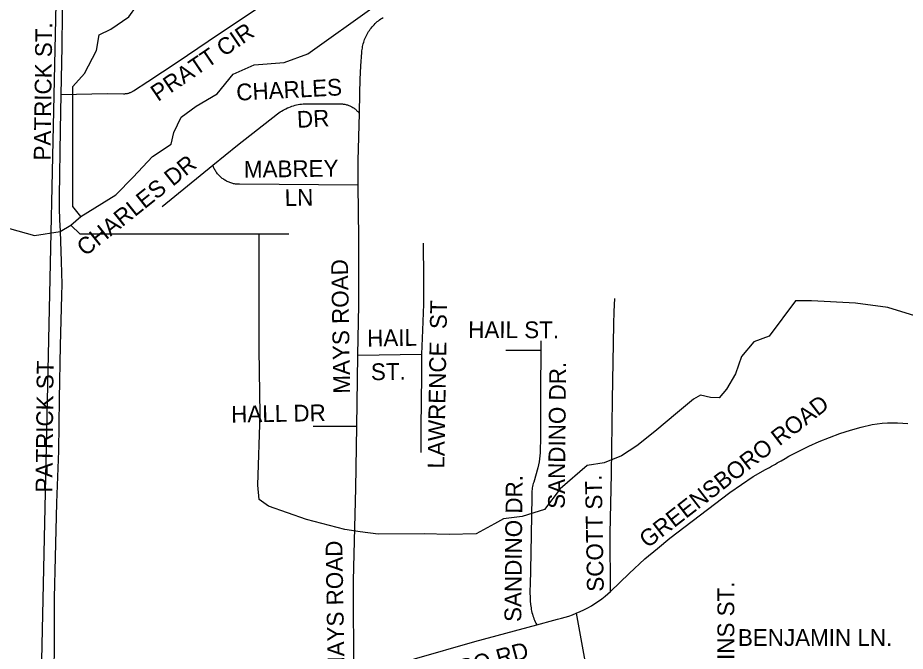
# Model space of a CAD drawing. Extents: x 1670563 to 1761545, y 515755 to 578944.
# Drawn here: x 1698993 to 1702967, y 555467 to 558302 of the extents above; entities that cross this region are included whole.
import ezdxf

# ---------------------------------------------------------------- set-up
doc = ezdxf.new("R2010")
doc.units = 0
for name, color, linetype in [('5_sectionlines', 7, 'Continuous'), ('SHP_LINE', 7, 'Continuous'), ('STREETCL', 7, 'Continuous'), ('STRNAMES', 7, 'Continuous')]:
    doc.layers.add(name, color=color, linetype=linetype)

msp = doc.modelspace()

# ---------------------------------------------------------------- linework, layer by layer
at = {"layer": '5_sectionlines'}
msp.add_lwpolyline([(1699224.1, 565203.4), (1699198.2, 559938), (1699089.3, 554948.8)], dxfattribs=at)
at = {"layer": 'SHP_LINE'}
for points in [[(1699275, 557413), (1699240, 557458), (1699240, 557940), (1699240, 557995), (1699291, 558053), (1699346, 558155), (1699358, 558226), (1699410, 558251), (1699490, 558306), (1699525, 558354), (1699545, 558495), (1699570, 559167), (1699590, 559267), (1699612, 559366), (1699609, 559517), (1699596, 559645), (1699618, 559738), (1699635, 559812), (1699635, 559882), (1699635, 560164), (1699618, 560197), (1699564, 560190), (1699432, 560190), (1699371, 560219)], [(1700292, 558140), (1700588, 558352), (1700804, 558426), (1700886, 558446), (1700945, 558488), (1701014, 558562)], [(1699275, 557413), (1699432, 557509), (1699509, 557589), (1699596, 557682), (1699679, 557737), (1699692, 557788), (1699724, 557858), (1699792, 557907), (1699885, 557961), (1699958, 558050), (1700051, 558091), (1700185, 558102), (1700292, 558140)], [(1697858, 555945), (1697849, 556140), (1697871, 556310), (1697987, 556514), (1698269, 556992), (1698446, 557290), (1698539, 557396), (1698642, 557421), (1698767, 557421), (1698918, 557370), (1699068, 557328), (1699182, 557345), (1699230, 557374)], [(1699230, 557374), (1699275, 557413)], [(1700074, 557333), (1699272, 557333), (1699230, 557374)], [(1703087, 556944), (1702888, 557006), (1702744, 557025), (1702547, 557036), (1702476, 557035), (1702357, 556877), (1702289, 556852), (1702234, 556786), (1702206, 556709), (1702166, 556640), (1702134, 556601), (1702095, 556603), (1702050, 556613), (1702019, 556595), (1701947, 556535), (1701845, 556451), (1701765, 556387), (1701696, 556342), (1701618, 556310), (1701542, 556298), (1701421, 556194), (1701351, 556102), (1701252, 556070), (1701168, 556060), (1701127, 556037), (1701046, 555992), (1700924, 555990), (1700812, 555993), (1700606, 555991), (1700526, 556002), (1700458, 556012), (1700286, 556057), (1700115, 556117), (1700073, 556146), (1700068, 556211), (1700078, 556526), (1700074, 556817), (1700074, 557333)], [(1700206, 557333), (1700074, 557333)]]:
    msp.add_lwpolyline(points, dxfattribs=at)
at = {"layer": 'STREETCL'}
for points in [[(1699225.1, 559946.7), (1699221.7, 559875), (1699219.1, 559796.7), (1699216, 559635.1), (1699213.9, 559515), (1699210.9, 559259.8), (1699207.7, 559027.7), (1699204.5, 558895.3), (1699202.1, 558737.4), (1699195.8, 558469.1), (1699191.4, 558320.8), (1699190.3, 558172.5), (1699186.2, 557958.9)], [(1699186.2, 557958.9), (1699394.4, 557962.5), (1699466.3, 557962.1), (1699469.3, 557962.1), (1699472.2, 557962.3), (1699475.2, 557962.5), (1699478.1, 557962.8), (1699481, 557963.3), (1699483.9, 557963.8), (1699486.8, 557964.5), (1699489.6, 557965.2), (1699492.5, 557966), (1699495.3, 557967), (1699498, 557968), (1699500.7, 557969.1), (1699503.4, 557970.4), (1699506.1, 557971.7), (1699508.7, 557973.1), (1699511.2, 557974.6), (1699575, 558016.4), (1699706.3, 558103.2), (1699891.1, 558229.4), (1700109.3, 558373.7)], [(1700522.6, 557873.5), (1700525.2, 557965.3), (1700525.9, 558026), (1700528.7, 558086.6), (1700533.6, 558147.1), (1700534.1, 558153.7), (1700534.8, 558160.2), (1700535.7, 558166.8), (1700536.9, 558173.3), (1700538.3, 558179.7), (1700539.9, 558186.1), (1700541.7, 558192.4), (1700543.7, 558198.7), (1700545.9, 558204.9), (1700548.4, 558211.1), (1700551, 558217.1), (1700553.9, 558223), (1700556.9, 558228.9), (1700560.2, 558234.6), (1700563.7, 558240.2), (1700567.3, 558245.7), (1700571.1, 558251.1), (1700575.1, 558256.3), (1700579.3, 558261.4), (1700583.7, 558266.4), (1700588.2, 558271.2), (1700592.9, 558275.8), (1700597.7, 558280.3), (1700602.7, 558284.7), (1700607.8, 558288.8), (1700613.1, 558292.8), (1700618.5, 558296.6), (1700624, 558300.2), (1700629.6, 558303.6)], [(1699186.2, 557958.9), (1699183.2, 557800.5), (1699177.7, 557502), (1699177.6, 557450.2), (1699179.5, 557398.3), (1699183.2, 557346.6), (1699187.1, 557211.9), (1699189, 557160.8), (1699189.5, 557109.7), (1699188.7, 557058.6), (1699183.2, 556835.1), (1699178.5, 556596.7), (1699175.1, 556364.1), (1699166.7, 556131.7), (1699159.6, 555887.7), (1699155.7, 555706.4), (1699155.6, 555507.9), (1699154.8, 555364.2)], [(1699865.7, 557642.2), (1699976.6, 557732.5), (1700156.3, 557872.1), (1700162.2, 557876.5), (1700168.2, 557880.7), (1700174.3, 557884.6), (1700180.5, 557888.4), (1700186.9, 557891.9), (1700193.4, 557895.3), (1700200, 557898.4), (1700206.7, 557901.2), (1700213.5, 557903.9), (1700220.4, 557906.3), (1700227.3, 557908.5), (1700234.4, 557910.4), (1700241.5, 557912.1), (1700248.6, 557913.6), (1700255.8, 557914.8), (1700263, 557915.8), (1700270.3, 557916.5), (1700446.8, 557916.5), (1700450.5, 557916.1), (1700454.2, 557915.5), (1700457.9, 557914.8), (1700461.5, 557914), (1700465.1, 557913), (1700468.7, 557912), (1700472.2, 557910.8), (1700475.7, 557909.4), (1700479.2, 557908), (1700482.6, 557906.4), (1700485.9, 557904.8), (1700489.2, 557903), (1700492.4, 557901.1), (1700495.6, 557899.1), (1700498.7, 557897), (1700501.7, 557894.7), (1700504.6, 557892.4), (1700507.4, 557890), (1700510.2, 557887.5), (1700512.9, 557884.8), (1700515.4, 557882.1), (1700517.9, 557879.3), (1700520.3, 557876.5), (1700522.6, 557873.5)], [(1700517.5, 557553.6), (1700516.7, 557663.6), (1700522.6, 557873.5)], [(1699638.9, 557457.5), (1699865.7, 557642.2)], [(1700517.5, 557553.6), (1699985.4, 557556.8), (1699981.1, 557556.9), (1699976.7, 557557.2), (1699972.4, 557557.6), (1699968.1, 557558.1), (1699963.8, 557558.8), (1699959.5, 557559.6), (1699955.2, 557560.6), (1699951, 557561.7), (1699946.9, 557563), (1699942.8, 557564.4), (1699938.7, 557566), (1699934.7, 557567.7), (1699930.7, 557569.5), (1699926.8, 557571.4), (1699923, 557573.5), (1699919.3, 557575.8), (1699915.6, 557578.1), (1699912, 557580.6), (1699908.5, 557583.2), (1699905.1, 557585.9), (1699901.8, 557588.7), (1699898.6, 557591.6), (1699895.5, 557594.7), (1699892.5, 557597.8), (1699889.6, 557601), (1699886.8, 557604.4), (1699884.1, 557607.8), (1699881.5, 557611.3), (1699879.1, 557615), (1699876.8, 557618.6), (1699874.6, 557622.4), (1699872.6, 557626.2), (1699870.7, 557630.2), (1699868.9, 557634.1), (1699867.2, 557638.1), (1699865.7, 557642.2)], [(1700515.9, 556791.7), (1700519.6, 557017.8), (1700519.4, 557317), (1700517.5, 557553.6)], [(1700807.6, 557293.3), (1700809.6, 557136.4), (1700809.1, 557019.9), (1700805, 556903.5), (1700801.1, 556797.2)], [(1701646.2, 555735.1), (1701645.2, 555993.4), (1701651.2, 556261.6), (1701656.3, 556592.9), (1701662.4, 556930.6), (1701664, 556988.3), (1701666.7, 557046)], [(1701335.4, 556855.9), (1701332.8, 556595.3), (1701332.9, 556415.2), (1701332, 556369.5), (1701331.5, 556355.7), (1701330.5, 556341.9), (1701329, 556328.2), (1701327.1, 556314.6), (1701324.6, 556301), (1701321.7, 556287.5), (1701302.9, 556224.2), (1701301, 556217.8), (1701299.4, 556211.3), (1701298, 556204.8), (1701296.8, 556198.3), (1701295.8, 556191.7), (1701295.1, 556185.1), (1701294.6, 556178.4), (1701294.3, 556171.8), (1701294.2, 556165.1), (1701294.4, 556158.5), (1701290.1, 555905.8), (1701286.6, 555760.9), (1701286.1, 555744), (1701286.2, 555727.1), (1701286.7, 555710.1), (1701287.7, 555693.2), (1701289.2, 555676.4), (1701289.9, 555669.1), (1701290.9, 555661.8), (1701292.1, 555654.6), (1701293.5, 555647.4), (1701295.1, 555640.3), (1701297, 555633.2), (1701299.2, 555626.2), (1701301.5, 555619.3), (1701304.1, 555612.4), (1701306.9, 555605.7), (1701310, 555599), (1701313.2, 555592.4), (1701316.7, 555586)], [(1700515.9, 556791.7), (1700801.1, 556797.2)], [(1700801.1, 556797.2), (1700800.4, 556699.6), (1700797.1, 556470.6), (1700797.8, 556357.3)], [(1701178, 556814.8), (1701335, 556814.8)], [(1700511.1, 556472.8), (1700514.1, 556683.3), (1700515.9, 556791.7)], [(1701646.2, 555735.1), (1701730.9, 555814.7), (1701801.2, 555880.6), (1701856.6, 555927.3), (1701913.2, 555972.6), (1702181.1, 556177.8), (1702233.2, 556214), (1702286.4, 556248.5), (1702340.7, 556281.2), (1702349.9, 556285.4), (1702358.9, 556289.9), (1702367.8, 556294.7), (1702376.6, 556299.8), (1702385.1, 556305.1), (1702393.5, 556310.7), (1702411.3, 556319.9), (1702428.8, 556329.7), (1702446, 556339.9), (1702490.2, 556363.3), (1702535.1, 556385.2), (1702580.8, 556405.5), (1702627.2, 556424.2), (1702674.1, 556441.2), (1702721.7, 556456.6), (1702769.8, 556470.3), (1702818.3, 556482.3), (1702841.1, 556485.2), (1702863.9, 556487.3), (1702886.8, 556488.7), (1702909.7, 556489.4), (1702932.6, 556489.3), (1702955.5, 556488.5), (1702978.4, 556486.9)], [(1700511.1, 556472.8), (1700315.2, 556472.8)], [(1700497.5, 555354.7), (1700496, 555784.1), (1700507.1, 556197.5), (1700511.1, 556472.8)], [(1701493.7, 555637.3), (1701511, 555644.8), (1701528, 555652.9), (1701544.8, 555661.6), (1701561.2, 555670.9), (1701577.3, 555680.8), (1701593, 555691.2), (1701608.4, 555702.1), (1701623.3, 555713.6), (1701646.2, 555735.1)], [(1701316.7, 555586), (1701392.9, 555606.6), (1701410.1, 555610.4), (1701427.1, 555614.7), (1701444, 555619.5), (1701460.8, 555624.9), (1701477.3, 555630.8), (1701493.7, 555637.3)], [(1701493.7, 555637.3), (1701547.2, 555341.7), (1701561.8, 555265), (1701589.5, 555110.6), (1701611.8, 554994), (1701615, 554975.2), (1701617.7, 554956.3), (1701619.7, 554937.4), (1701621.2, 554918.4), (1701622, 554899.3), (1701622.2, 554880.3), (1701621.7, 554861.2), (1701606.2, 554693.5)], [(1700497.5, 555354.7), (1700769.4, 555433.8), (1701039.2, 555510.8), (1701316.7, 555586)]]:
    msp.add_lwpolyline(points, dxfattribs=at)

# ---------------------------------------------------------------- texts
at = {"layer": 'STRNAMES'}
for s, rotation, p in [('PATRICK ST.', 89.2481, (1699139.3, 557662.9)), ('PRATT CIR', 34.2215, (1699620.8, 557924.8)), ('CHARLES ', 2.9491, (1699973.2, 557930.9)), ('DR', 2.9491, (1700244.9, 557809.2)), ('CHARLES DR', 38.6472, (1699294.9, 557231.8)), ('MABREY ', 0.7449, (1700005.6, 557586.2)), ('LN', 0.7449, (1700188.3, 557459.8)), ('MAYS ROAD', 91, (1700481.3, 556620.5)), ('LAWRENCE  ST', 89.0486, (1700902.7, 556284.5)), ('HAIL ST.', 359.9188, (1701009.8, 556868.7)), ('HAIL ', 1, (1700557.9, 556830.5)), ('PATRICK ST', 89.4209, (1699147.5, 556177)), ('ST.', 1, (1700574.6, 556680)), ('SANDINO DR.', 89.467, (1701442, 556104.4)), ('GREENSBORO ROAD', 37.774, (1701812.7, 555925.7)), ('HALL DR', 0.9712, (1699948.9, 556490.1)), ('SANDINO DR.', 89.467, (1701247.1, 555597.9)), ('SCOTT ST.', 91.0556, (1701617.1, 555734.2)), ('MAYS ROAD', 91, (1700456.3, 555361.1)), ('ALFRED WATKINS ST.', 90, (1702200.8, 554715)), ('GREENSBORO RD', 15.3635, (1700426.6, 555202.5))]:
    msp.add_text(s, height=75, rotation=rotation, dxfattribs=at).set_placement(p)
msp.add_text('BENJAMIN LN.', height=75, dxfattribs=at).set_placement((1702217.4, 555491))

doc.saveas('drawing.dxf')
